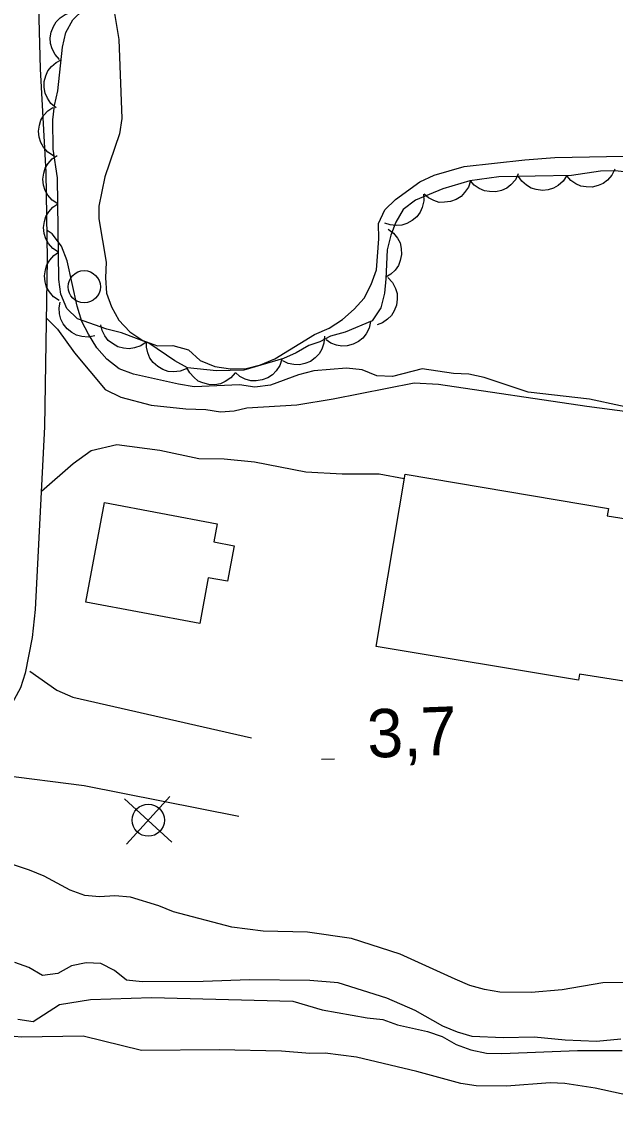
# Model space of a CAD drawing. Extents: x 336540 to 340074, y 5572036 to 5573747.
# Drawn here: x 339402.4 to 339439.2, y 5572705 to 5572772.1 of the extents above; entities that cross this region are included whole.
import ezdxf

# ---------------------------------------------------------------- set-up
doc = ezdxf.new("R2010")
doc.units = 0
for name, color, linetype in [('Niveau 1', 7, 'Continuous'), ('Niveau 19', 7, 'Continuous'), ('Niveau 2', 7, 'Continuous'), ('Niveau 3', 7, 'Continuous'), ('Niveau 31', 7, 'Continuous'), ('Niveau 36', 7, 'Continuous'), ('Niveau 4', 7, 'Continuous'), ('Niveau 44', 7, 'Continuous')]:
    doc.layers.add(name, color=color, linetype=linetype)

msp = doc.modelspace()

# ---------------------------------------------------------------- linework, layer by layer
at = {"layer": 'Niveau 1'}
msp.add_lwpolyline([(339408.12, 5572772.86), (339408.43, 5572771), (339408.62, 5572766.1), (339408.47, 5572765.14), (339407.55, 5572762.47), (339407.18, 5572760.66), (339407.19, 5572759.87), (339407.63, 5572757.17), (339407.59, 5572756.21), (339407.66, 5572755.25), (339407.96, 5572754.41), (339408.42, 5572753.58), (339409.11, 5572752.86), (339409.91, 5572752.31), (339410.82, 5572751.99), (339411.78, 5572752), (339412.74, 5572751.74), (339413.48, 5572751.08), (339414.39, 5572750.7), (339415.36, 5572750.55), (339416.32, 5572750.57), (339417.22, 5572750.81), (339418.11, 5572751.17), (339420.57, 5572752.68), (339421.47, 5572753.09), (339422.31, 5572753.61), (339423.03, 5572754.25), (339423.65, 5572754.94), (339424.08, 5572755.79), (339424.41, 5572756.7), (339424.55, 5572758.62), (339424.53, 5572759.58), (339424.92, 5572760.43), (339425.58, 5572761.06), (339427.09, 5572762.16), (339427.99, 5572762.58), (339429.84, 5572763.12), (339433.62, 5572763.53), (339435.48, 5572763.68), (339440.84, 5572763.78)], dxfattribs=at)
at = {"layer": 'Niveau 19'}
for points in [[(339403.19, 5572782.4), (339403.54, 5572769.17), (339403.9, 5572762.75), (339403.97, 5572757.36), (339403.82, 5572746.96), (339403.23, 5572735.63), (339403.05, 5572733.89), (339402.62, 5572731.67), (339402.32, 5572730.75), (339401.94, 5572730.03), (339400.87, 5572728.72), (339399.97, 5572728.04), (339398.69, 5572727.34), (339397.36, 5572726.79), (339395.26, 5572726.28), (339393.61, 5572726.17), (339389.91, 5572726.45), (339375.84, 5572728.03), (339374.27, 5572728.29), (339371.11, 5572729.05), (339369.2, 5572729.42), (339349.43, 5572732.19)], [(339403.95, 5572753.68), (339404.61, 5572753.01), (339405.67, 5572751.56), (339407.57, 5572749.28), (339408.54, 5572748.79), (339410.43, 5572748.31), (339412.58, 5572748.07), (339413.82, 5572748.04), (339414.73, 5572747.89), (339415.58, 5572747.96), (339416.36, 5572748.14), (339419.47, 5572748.32), (339421.73, 5572748.69), (339426.75, 5572749.69), (339428.25, 5572749.6), (339437.46, 5572748.25), (339445.77, 5572747.14), (339446.93, 5572747.42), (339448.45, 5572748.25), (339449.12, 5572749.13), (339449.91, 5572750.73), (339450.79, 5572753.7), (339451.55, 5572755.74)], [(339426.13, 5572743.74), (339424.57, 5572744.01), (339422.28, 5572744.01), (339420.02, 5572744.14), (339416.84, 5572744.76), (339414.97, 5572744.95), (339413.39, 5572744.97), (339410.96, 5572745.49), (339408.3, 5572745.83), (339406.71, 5572745.47), (339405.6, 5572744.66), (339403.63, 5572742.94)], [(339402.9, 5572731.8), (339404.58, 5572730.62), (339405.57, 5572730.19), (339416.66, 5572727.66)], [(339415.86, 5572722.77), (339406.28, 5572724.67), (339395.87, 5572726)]]:
    msp.add_lwpolyline(points, dxfattribs=at)
at = {"layer": 'Niveau 2'}
for points in [[(339441.48, 5572747.84), (339437.62, 5572748.67), (339433.83, 5572749.11), (339431.1, 5572750.02), (339430.14, 5572750.22), (339429.18, 5572750.26), (339427.25, 5572750.56), (339425.4, 5572750.08), (339424.43, 5572750.12), (339423.52, 5572750.49), (339422.56, 5572750.59), (339420.53, 5572750.44), (339419.57, 5572750.19), (339417.83, 5572749.54), (339416.87, 5572749.41), (339415.91, 5572749.56), (339413.09, 5572749.45), (339412.12, 5572749.6), (339409.34, 5572750.23), (339408.44, 5572750.55), (339407.69, 5572751.15), (339407.06, 5572751.87), (339406.54, 5572752.71), (339406.13, 5572753.49), (339405.83, 5572754.45), (339405.22, 5572757.26), (339404.87, 5572758.16), (339404.29, 5572758.93), (339403.98, 5572759.15)], [(339442.24, 5572712.52), (339438.45, 5572712.45), (339435.92, 5572712.01), (339434, 5572711.86), (339432.07, 5572711.88), (339431.11, 5572712.03), (339430.2, 5572712.29), (339429.29, 5572712.67), (339425.87, 5572714.24), (339422.86, 5572715.2), (339420.14, 5572715.6), (339417.37, 5572715.66), (339415.44, 5572715.91), (339411.81, 5572716.86), (339410.9, 5572717.23), (339409.14, 5572717.77), (339408.18, 5572717.86), (339407.22, 5572717.79), (339406.31, 5572717.88), (339405.4, 5572718.2), (339403.8, 5572719.08), (339402.89, 5572719.45), (339398.35, 5572720.95)], [(339439.57, 5572708.95), (339438.05, 5572708.81), (339436.12, 5572708.89), (339434.2, 5572709.08), (339432.27, 5572709.04), (339430.35, 5572709.12), (339429.44, 5572709.38), (339428.53, 5572709.76), (339426.81, 5572710.74), (339425.05, 5572711.5), (339422.03, 5572712.46), (339420.28, 5572712.6), (339416.54, 5572712.64), (339413.66, 5572712.53), (339409.87, 5572712.51), (339408.9, 5572712.61), (339408.16, 5572713.22), (339407.3, 5572713.65), (339406.4, 5572713.69), (339405.49, 5572713.5), (339404.65, 5572713.04), (339403.69, 5572712.91), (339402.84, 5572713.4), (339401.98, 5572713.72)], [(339442.34, 5572704.97), (339437.97, 5572705.91), (339436.1, 5572706.21), (339435.19, 5572706.25), (339432.47, 5572706.03), (339430.6, 5572706.05), (339429.64, 5572706.2), (339426.91, 5572706.94), (339423.16, 5572707.83), (339421.23, 5572708.08), (339420.27, 5572708.06), (339418.51, 5572708.2), (339414.66, 5572708.29), (339409.84, 5572708.26), (339406.21, 5572709.15), (339402.41, 5572709.08), (339401.45, 5572709.17)]]:
    msp.add_lwpolyline(points, dxfattribs=at)
at = {"layer": 'Niveau 3'}
msp.add_line((339421, 5572726.33), (339421.8, 5572726.36), dxfattribs=at)
at = {"layer": 'Niveau 31'}
for points in [[(339426.18, 5572744.03), (339438.8, 5572741.88), (339438.73, 5572741.44), (339446.81, 5572740.16), (339445.25, 5572730.3), (339437.01, 5572731.6), (339436.95, 5572731.24), (339424.4, 5572733.33), (339426.18, 5572744.03)], [(339413.44, 5572734.75), (339406.37, 5572736.08), (339407.53, 5572742.26), (339414.52, 5572740.94), (339414.31, 5572739.82), (339415.57, 5572739.58), (339415.16, 5572737.37), (339413.97, 5572737.59), (339413.44, 5572734.75)]]:
    msp.add_lwpolyline(points, dxfattribs=at)
at = {"layer": 'Niveau 36'}
for p, q in [((339408.9, 5572721.06), (339411.59, 5572724.01)), ((339411.72, 5572721.19), (339408.77, 5572723.88))]:
    msp.add_line(p, q, dxfattribs=at)
for centre in [(339406.279, 5572755.651), (339410.253, 5572722.545)]:
    msp.add_circle(centre, 1, dxfattribs=at)
at = {"layer": 'Niveau 4'}
msp.add_lwpolyline([(339402.15, 5572710.2), (339403.12, 5572710.05), (339404.74, 5572711.1), (339406.66, 5572711.42), (339410.46, 5572711.54), (339419.23, 5572711.31), (339421.05, 5572710.78), (339423.83, 5572710.27), (339424.8, 5572710.18), (339425.71, 5572709.85), (339427.58, 5572709.44), (339428.49, 5572709.12), (339429.35, 5572708.62), (339430.26, 5572708.3), (339431.23, 5572708.09), (339432.19, 5572708.06), (339436.88, 5572708.26), (339439.66, 5572708.25)], dxfattribs=at)
at = {"layer": 'Niveau 44'}
for points in [[(339411.89, 5572751.06), (339410.29, 5572752.16), (339408.59, 5572752.8), (339407.69, 5572753.01), (339405.87, 5572753.65), (339405.19, 5572754.31), (339404.83, 5572755.2), (339404.71, 5572756.1), (339404.61, 5572762.41), (339404.36, 5572764.2), (339404.33, 5572766.01), (339404.43, 5572766.91), (339404.64, 5572767.81), (339404.93, 5572770.52), (339405.14, 5572771.43), (339405.58, 5572772.22), (339407.58, 5572774.18), (339407.68, 5572775.08), (339407.44, 5572776.2), (339406.73, 5572778.1)], [(339404.75, 5572769.75), (339404.47, 5572770.06), (339404.29, 5572770.42), (339404.19, 5572770.74), (339404.17, 5572771.09), (339404.23, 5572771.45), (339404.37, 5572771.81), (339404.53, 5572772.09), (339404.78, 5572772.34), (339405.09, 5572772.55), (339405.43, 5572772.68)], [(339404.53, 5572766.75), (339404.21, 5572767.02), (339403.99, 5572767.36), (339403.85, 5572767.66), (339403.79, 5572768.01), (339403.8, 5572768.38), (339403.9, 5572768.75), (339404.02, 5572769.05), (339404.25, 5572769.32), (339404.53, 5572769.57), (339404.85, 5572769.74)], [(339404.37, 5572763.78), (339404.02, 5572764.01), (339403.76, 5572764.32), (339403.58, 5572764.6), (339403.48, 5572764.94), (339403.45, 5572765.3), (339403.5, 5572765.68), (339403.59, 5572766), (339403.78, 5572766.29), (339404.02, 5572766.57), (339404.32, 5572766.78)], [(339404.64, 5572760.8), (339404.29, 5572761.02), (339404.02, 5572761.34), (339403.85, 5572761.62), (339403.75, 5572761.95), (339403.72, 5572762.32), (339403.77, 5572762.7), (339403.86, 5572763.02), (339404.05, 5572763.31), (339404.29, 5572763.59), (339404.59, 5572763.79)], [(339439.19, 5572762.95), (339439.01, 5572762.57), (339438.74, 5572762.27), (339438.48, 5572762.06), (339438.16, 5572761.93), (339437.8, 5572761.84), (339437.41, 5572761.85), (339437.09, 5572761.89), (339436.77, 5572762.04), (339436.47, 5572762.25), (339436.23, 5572762.52)], [(339440.12, 5572762.74), (339439.22, 5572762.84), (339438.31, 5572762.82), (339436.51, 5572762.56), (339432.01, 5572762.48), (339430.21, 5572762.22), (339428.52, 5572761.73), (339426.84, 5572761.03), (339426.06, 5572760.45), (339425.62, 5572759.65), (339425.3, 5572758.86), (339425.08, 5572757.95), (339425, 5572756.15), (339424.9, 5572755.25), (339424.69, 5572754.34), (339424.14, 5572753.54), (339422.46, 5572752.84), (339421.56, 5572752.59), (339420.89, 5572752.24), (339420.22, 5572752.01), (339419.43, 5572751.54), (339418.65, 5572751.19), (339416.18, 5572750.47), (339414.49, 5572750.43), (339412.68, 5572750.62), (339411.89, 5572751.06)], [(339430.24, 5572762.23), (339430.11, 5572761.83), (339429.88, 5572761.5), (339429.66, 5572761.25), (339429.36, 5572761.07), (339429.01, 5572760.94), (339428.63, 5572760.9), (339428.3, 5572760.89), (339427.97, 5572761), (339427.64, 5572761.16), (339427.36, 5572761.39)], [(339433.21, 5572762.65), (339433.03, 5572762.28), (339432.75, 5572761.98), (339432.5, 5572761.77), (339432.17, 5572761.63), (339431.81, 5572761.55), (339431.43, 5572761.56), (339431.11, 5572761.6), (339430.79, 5572761.75), (339430.48, 5572761.96), (339430.24, 5572762.22)], [(339436.22, 5572762.55), (339435.99, 5572762.2), (339435.68, 5572761.94), (339435.4, 5572761.77), (339435.07, 5572761.67), (339434.7, 5572761.63), (339434.32, 5572761.69), (339434, 5572761.77), (339433.71, 5572761.96), (339433.43, 5572762.21), (339433.22, 5572762.5)], [(339427.33, 5572761.39), (339427.35, 5572760.98), (339427.25, 5572760.58), (339427.12, 5572760.28), (339426.91, 5572760), (339426.63, 5572759.76), (339426.29, 5572759.58), (339425.98, 5572759.47), (339425.63, 5572759.45), (339425.26, 5572759.49), (339424.92, 5572759.6)], [(339404.68, 5572757.8), (339404.33, 5572758.02), (339404.07, 5572758.34), (339403.9, 5572758.62), (339403.8, 5572758.95), (339403.76, 5572759.32), (339403.82, 5572759.7), (339403.9, 5572760.02), (339404.09, 5572760.31), (339404.34, 5572760.59), (339404.64, 5572760.8)], [(339425.14, 5572759.23), (339425.47, 5572758.98), (339425.71, 5572758.66), (339425.87, 5572758.37), (339425.95, 5572758.02), (339425.96, 5572757.66), (339425.88, 5572757.28), (339425.78, 5572756.97), (339425.57, 5572756.69), (339425.31, 5572756.43), (339425, 5572756.24)], [(339404.73, 5572754.8), (339404.38, 5572755.02), (339404.12, 5572755.34), (339403.94, 5572755.62), (339403.85, 5572755.95), (339403.81, 5572756.32), (339403.87, 5572756.7), (339403.95, 5572757.02), (339404.14, 5572757.31), (339404.39, 5572757.59), (339404.68, 5572757.8)], [(339425.12, 5572756.22), (339425.41, 5572755.91), (339425.59, 5572755.55), (339425.69, 5572755.23), (339425.7, 5572754.88), (339425.65, 5572754.51), (339425.5, 5572754.16), (339425.35, 5572753.87), (339425.09, 5572753.63), (339424.78, 5572753.42), (339424.45, 5572753.29)], [(339406.94, 5572752.61), (339406.53, 5572752.53), (339406.12, 5572752.56), (339405.8, 5572752.64), (339405.5, 5572752.81), (339405.21, 5572753.04), (339404.98, 5572753.35), (339404.82, 5572753.63), (339404.74, 5572753.98), (339404.72, 5572754.35), (339404.79, 5572754.7)], [(339424.04, 5572753.5), (339423.96, 5572753.09), (339423.77, 5572752.73), (339423.57, 5572752.47), (339423.3, 5572752.25), (339422.97, 5572752.08), (339422.59, 5572751.99), (339422.27, 5572751.96), (339421.92, 5572752.02), (339421.58, 5572752.15), (339421.28, 5572752.35)], [(339410.12, 5572752.22), (339409.78, 5572751.98), (339409.39, 5572751.85), (339409.07, 5572751.79), (339408.72, 5572751.83), (339408.36, 5572751.93), (339408.03, 5572752.12), (339407.77, 5572752.31), (339407.56, 5572752.6), (339407.4, 5572752.93), (339407.31, 5572753.28)], [(339412.61, 5572750.56), (339412.22, 5572750.41), (339411.82, 5572750.38), (339411.49, 5572750.4), (339411.16, 5572750.52), (339410.84, 5572750.7), (339410.56, 5572750.96), (339410.35, 5572751.21), (339410.22, 5572751.54), (339410.14, 5572751.9), (339410.14, 5572752.26)], [(339421.18, 5572752.58), (339421.15, 5572752.16), (339421.01, 5572751.78), (339420.86, 5572751.49), (339420.61, 5572751.24), (339420.31, 5572751.02), (339419.96, 5572750.88), (339419.64, 5572750.8), (339419.29, 5572750.82), (339418.93, 5572750.89), (339418.6, 5572751.05)], [(339418.54, 5572751.16), (339418.42, 5572750.76), (339418.18, 5572750.43), (339417.96, 5572750.18), (339417.66, 5572750), (339417.32, 5572749.87), (339416.94, 5572749.82), (339416.61, 5572749.82), (339416.27, 5572749.92), (339415.94, 5572750.09), (339415.66, 5572750.32)], [(339415.64, 5572750.31), (339415.37, 5572749.99), (339415.03, 5572749.77), (339414.73, 5572749.63), (339414.38, 5572749.57), (339414.01, 5572749.58), (339413.64, 5572749.68), (339413.34, 5572749.8), (339413.07, 5572750.03), (339412.82, 5572750.31), (339412.65, 5572750.62)]]:
    msp.add_lwpolyline(points, dxfattribs=at)

# ---------------------------------------------------------------- texts
at = {"layer": 'Niveau 3'}
msp.add_text('3,7    ', height=3, rotation=2.20446, dxfattribs=at).set_placement((339423.88, 5572726.41))

doc.saveas('drawing.dxf')
